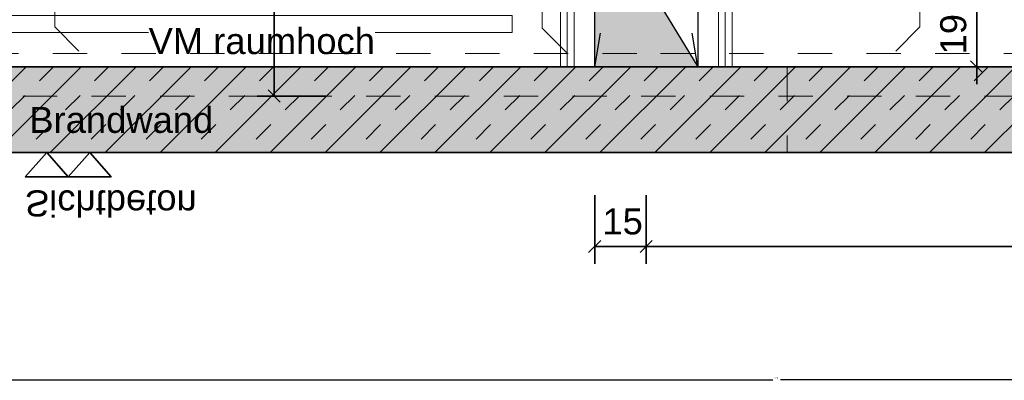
# Model space of a CAD drawing. Header units: metres. Extents: x -13 to 93, y -119 to 25.
# Tile 577 of 656: x 8.97 to 11.83, y -26.33 to -25.28. Entities that reach past the tile are written whole.
import ezdxf

# ---------------------------------------------------------------- set-up
doc = ezdxf.new("R2010")
doc.units = ezdxf.units.M
doc.header["$LTSCALE"] = 0.00508
doc.header["$PDMODE"] = 1
doc.header["$PDSIZE"] = -2
for name, pattern in [('STYLE_05', [0.19684, 0.069505, -0.127335]), ('STYLE_06', [1.0537, 0.590515, -0.19684, 0.069505, -0.19684]), ('STYLE_11', [0.393677, 0.196838, -0.196838]), ('STYLE_12', [0.20828, 0.069425, -0.138855])]:
    doc.linetypes.add(name, pattern=pattern)
doc.layers.get('0').update_dxf_attribs({"lineweight": 18})
for name, color, linetype, lineweight in [('3-4-0 Innenwände', 7, 'Continuous', 35), ('3-4-0-1 IW Beton', 7, 'Continuous', 35), ('3-4-2-2 NTragIW GK', 7, 'Continuous', 35), ('3-5-1-1 DeckenDurchb', 7, 'Continuous', 25), ('3-5-1-1 DeckenDurchb VED', 7, 'STYLE_11', 25), ('4-1-1 Abwasseranlgn', 7, 'Continuous', 25), ('Bemaßung', 7, 'Continuous', 18), ('Bemaßung-Höhenkoten', 7, 'Continuous', 18), ('Keine', 7, 'Continuous', 18), ('Plan-Achse', 1, 'STYLE_06', 18), ('Plan-Text-Hinweis', 7, 'Continuous', 13), ('Plan-Text-Kerne', 7, 'Continuous', 13)]:
    doc.layers.add(name, color=color, linetype=linetype, lineweight=lineweight)
doc.layers.get('0').freeze()
doc.styles.add('Arial', font='ARIAL.TTF')
doc.dimstyles.new('MTZ_200', dxfattribs={"dimtxt": 0.075762, "dimasz": 0.000706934, "dimexe": 0.001, "dimexo": 0.003, "dimgap": 0.0001, "dimtad": 1, "dimdec": 4, "dimzin": 11, "dimtxsty": 'Arial', "dimblk": 'VW_SLASH', "dimcen": 0, "dimdle": 0.001, "dimazin": 0, "dimtfac": 1, "dimtdec": 4, "dimtix": 1, "dimtmove": 0, "dimatfit": 0, "dimldrblk": 'VW_FILLEDARROW', "dimfxl": 0, "dimfrac": 2, "dimtolj": 1, "dimtzin": 11, "dimarcsym": 0})

# ---------------------------------------------------------------- blocks, each defined once
blk = doc.blocks.new('*U553')
at = {"layer": '3-5-1-1 DeckenDurchb VED'}
for p, q in [((2.99, -7.465), (3.29, -5.665)), ((3.29, -7.465), (2.99, -5.665))]:
    blk.add_line(p, q, dxfattribs=at)
blk.add_lwpolyline([(2.99, -5.665), (3.29, -5.665), (3.29, -7.465), (2.99, -7.465)], close=True, dxfattribs=at)
blk = doc.blocks.new('kern_DD_e0-e4_standard')
at = {"layer": '3-5-1-1 DeckenDurchb VED', "color": 7}
blk.add_blockref('*U553', (0, 0), dxfattribs=at)
blk = doc.blocks.new('*D378')
at = {"layer": 'Bemaßung', "color": 0, "linetype": 'Continuous', "lineweight": -2}
for p, q in [((1.1509, -6.73), (1.1509, -6.78)), ((1.3009, -6.78), (1.1009, -6.78)), ((1.1509, -6.78), (1.1509, -7.28)), ((1.3009, -7.28), (1.1009, -7.28)), ((1.1509, -7.28), (1.1509, -7.33))]:
    blk.add_line(p, q, dxfattribs=at)
at = {"layer": 'Bemaßung', "color": 0, "linetype": 'Continuous', "lineweight": 20}
for p, q in [((1.1685, -6.7977), (1.1332, -6.7623)), ((1.1332, -7.2623), (1.1685, -7.2977))]:
    blk.add_line(p, q, dxfattribs=at)
at = {"layer": 'Defpoints', "color": 0, "lineweight": 0}
for p in [(1.1509, -6.78), (1.9, -6.78), (1.9, -7.28)]:
    blk.add_point(p, dxfattribs=at)
at = {"color": 0, "linetype": 'Continuous', "lineweight": -2}
blk.add_wipeout([(1.1462, -7.0887), (1.1462, -6.9713), (1.0241, -6.9713), (1.0241, -7.0887)], dxfattribs=at).dxf.layer = 'Bemaßung'
at = {"layer": 'Bemaßung', "color": 0, "insert": (1.0447, -7.0887), "char_height": 0.07576, "attachment_point": 1, "rotation": 90, "line_spacing_factor": 0.967741, "style": 'Arial'}
blk.add_mtext('50', dxfattribs=at)
blk = doc.blocks.new('VW_FILLEDARROW')
at = {"color": 0, "lineweight": -2}
blk.add_solid([(0, 0), (0, 0), (0, 0)], dxfattribs=at)
blk = doc.blocks.new('VW_SLASH')
at = {"color": 0, "linetype": 'ByBlock', "lineweight": -2}
blk.add_line((0, 0), (-1, 0), dxfattribs=at)
at = {"color": 0, "linetype": 'ByBlock', "lineweight": 20}
blk.add_line((0, 0), (0, 0), dxfattribs=at)
blk = doc.blocks.new('*D390')
at = {"layer": 'Bemaßung', "color": 0, "linetype": 'Continuous', "lineweight": -2}
for p, q in [((2.665, -7.1018), (2.665, -6.9018)), ((2.7, -7.1018), (2.7, -6.9018)), ((2.665, -6.9518), (2.5465, -6.9518)), ((2.665, -6.9518), (2.7, -6.9518)), ((2.7, -6.9518), (2.8, -6.9518))]:
    blk.add_line(p, q, dxfattribs=at)
at = {"layer": 'Bemaßung', "color": 0, "linetype": 'Continuous', "lineweight": 20}
for p, q in [((2.6473, -6.9694), (2.6827, -6.9341)), ((2.7177, -6.9341), (2.6823, -6.9694))]:
    blk.add_line(p, q, dxfattribs=at)
at = {"layer": 'Defpoints', "color": 0, "lineweight": 0}
for p in [(2.7, -6.9518), (2.665, -7.325), (2.7, -7.35)]:
    blk.add_point(p, dxfattribs=at)
at = {"color": 0, "linetype": 'Continuous', "lineweight": -2}
blk.add_wipeout([(2.5465, -6.9471), (2.6051, -6.9471), (2.6051, -6.8251), (2.5465, -6.8251)], dxfattribs=at).dxf.layer = 'Bemaßung'
at = {"layer": 'Bemaßung', "color": 0, "insert": (2.5465, -6.8456), "char_height": 0.0758, "attachment_point": 1, "line_spacing_factor": 0.967741, "style": 'Arial'}
blk.add_mtext('3', dxfattribs=at)
at = {"color": 0, "linetype": 'Continuous', "lineweight": -2}
blk.add_wipeout([(2.6045, -6.8981), (2.6535, -6.8981), (2.6535, -6.7968), (2.6045, -6.7968)], dxfattribs=at).dxf.layer = 'Bemaßung'
at = {"layer": 'Bemaßung', "color": 0, "insert": (2.629, -6.814), "char_height": 0.0631, "attachment_point": 2, "line_spacing_factor": 0.967741, "style": 'Arial'}
blk.add_mtext('5', dxfattribs=at)
blk = doc.blocks.new('*D391')
at = {"layer": 'Bemaßung', "color": 0, "linetype": 'Continuous', "lineweight": -2}
for p, q in [((4.1019, -7.275), (4.1019, -7.225)), ((4.2519, -7.275), (4.0519, -7.275)), ((4.1019, -7.465), (4.1019, -7.275)), ((4.2519, -7.465), (4.0519, -7.465)), ((4.1019, -7.515), (4.1019, -7.465))]:
    blk.add_line(p, q, dxfattribs=at)
at = {"layer": 'Bemaßung', "color": 0, "linetype": 'Continuous', "lineweight": 20}
for p, q in [((4.1195, -7.2927), (4.0842, -7.2573)), ((4.0842, -7.4473), (4.1195, -7.4827))]:
    blk.add_line(p, q, dxfattribs=at)
at = {"layer": 'Defpoints', "color": 0, "lineweight": 0}
for p in [(5.6, -7.275), (4.1019, -7.465), (5.6, -7.465)]:
    blk.add_point(p, dxfattribs=at)
at = {"color": 0, "linetype": 'Continuous', "lineweight": -2}
blk.add_wipeout([(4.0972, -7.4287), (4.0972, -7.3113), (3.9751, -7.3113), (3.9751, -7.4287)], dxfattribs=at).dxf.layer = 'Bemaßung'
at = {"layer": 'Bemaßung', "color": 0, "insert": (3.9957, -7.4287), "char_height": 0.07576, "attachment_point": 1, "rotation": 90, "line_spacing_factor": 0.967741, "style": 'Arial'}
blk.add_mtext('19', dxfattribs=at)
blk = doc.blocks.new('*U395')
at = {"layer": '4-1-1 Abwasseranlgn', "color": 5, "linetype": 'STYLE_05', "lineweight": 13}
for p, q in [((2.837, -5.4727), (2.837, -7.3521)), ((3.9369, -7.3482), (3.9369, -7.2006)), ((1.4181, -7.3482), (1.4181, -7.2701)), ((1.4181, -7.3482), (1.4956, -7.4257)), ((2.837, -7.3521), (2.9106, -7.4257)), ((3.9369, -7.3482), (3.8594, -7.4257)), ((3.1125, -7.4257), (0.3875, -7.4257)), ((3.1812, -7.4257), (5.0144, -7.4257))]:
    blk.add_line(p, q, dxfattribs=at)
blk = doc.blocks.new('*U423')
at = {"layer": '3-5-1-1 DeckenDurchb', "linetype": 'Continuous', "lineweight": 0}
blk.add_hatch(color=19, dxfattribs=at).paths.add_polyline_path([(3.29, -7.465), (2.99, -7.465), (2.99, -5.675), (3.0963, -7.1454)])
at = {"layer": '3-5-1-1 DeckenDurchb'}
for points in [[(3.29, -7.465), (2.99, -7.465), (2.99, -5.675), (3.0963, -7.1454)], [(2.99, -5.675), (3.29, -5.675), (3.29, -7.465), (2.99, -7.465)]]:
    blk.add_lwpolyline(points, close=True, dxfattribs=at)
blk = doc.blocks.new('*D438')
at = {"layer": 'Bemaßung', "color": 0, "linetype": 'Continuous', "lineweight": -2}
for p, q in [((-0.5801, -4.19), (-0.5801, -4.14)), ((-0.4301, -4.19), (-0.6301, -4.19)), ((-0.5801, -7.55), (-0.5801, -4.19)), ((-0.4301, -7.55), (-0.6301, -7.55)), ((-0.5801, -7.6), (-0.5801, -7.55))]:
    blk.add_line(p, q, dxfattribs=at)
at = {"layer": 'Bemaßung', "color": 0, "linetype": 'Continuous', "lineweight": 20}
for p, q in [((-0.5625, -4.2077), (-0.5978, -4.1723)), ((-0.5978, -7.5323), (-0.5625, -7.5677))]:
    blk.add_line(p, q, dxfattribs=at)
at = {"layer": 'Defpoints', "color": 0, "lineweight": 0}
for p in [(3.6399, -4.19), (-0.5801, -7.55), (2.2072, -7.55)]:
    blk.add_point(p, dxfattribs=at)
at = {"layer": 'Bemaßung', "color": 0, "insert": (-0.6913, -5.8358), "char_height": 0.07576, "attachment_point": 1, "rotation": 90, "line_spacing_factor": 0.967741, "style": 'Arial'}
blk.add_mtext('3,36', dxfattribs=at)
blk = doc.blocks.new('*D440')
at = {"layer": 'Bemaßung', "color": 0, "linetype": 'Continuous', "lineweight": -2}
for p, q in [((2.99, -7.8387), (2.99, -8.0387)), ((3.14, -7.8387), (3.14, -8.0387)), ((3.04, -7.9887), (2.99, -7.9887)), ((2.99, -7.9887), (3.14, -7.9887)), ((3.14, -7.9887), (3.09, -7.9887))]:
    blk.add_line(p, q, dxfattribs=at)
at = {"layer": 'Bemaßung', "color": 0, "linetype": 'Continuous', "lineweight": 20}
for p, q in [((3.0077, -7.971), (2.9723, -8.0064)), ((3.1223, -8.0064), (3.1577, -7.971))]:
    blk.add_line(p, q, dxfattribs=at)
at = {"layer": 'Defpoints', "color": 0, "lineweight": 0}
for p in [(2.99, -5.665), (3.14, -5.665), (2.99, -7.9887)]:
    blk.add_point(p, dxfattribs=at)
at = {"layer": 'Bemaßung', "color": 0, "insert": (3.0124, -7.8775), "char_height": 0.07576, "attachment_point": 1, "line_spacing_factor": 0.967741, "style": 'Arial'}
blk.add_mtext('15', dxfattribs=at)
blk = doc.blocks.new('*D444')
at = {"layer": 'Bemaßung', "color": 0, "linetype": 'Continuous', "lineweight": -2}
for p, q in [((3.14, -7.8387), (3.14, -8.0387)), ((5.35, -7.8387), (5.35, -8.0387)), ((3.09, -7.9887), (3.14, -7.9887)), ((3.14, -7.9887), (5.35, -7.9887)), ((5.35, -7.9887), (5.4, -7.9887))]:
    blk.add_line(p, q, dxfattribs=at)
at = {"layer": 'Bemaßung', "color": 0, "linetype": 'Continuous', "lineweight": 20}
for p, q in [((3.1577, -7.971), (3.1223, -8.0064)), ((5.3323, -8.0064), (5.3677, -7.971))]:
    blk.add_line(p, q, dxfattribs=at)
at = {"layer": 'Defpoints', "color": 0, "lineweight": 0}
for p in [(5.35, -4.87), (3.14, -5.665), (3.14, -7.9887)]:
    blk.add_point(p, dxfattribs=at)
at = {"layer": 'Bemaßung', "color": 0, "insert": (4.2324, -7.8775), "char_height": 0.07576, "attachment_point": 1, "line_spacing_factor": 0.967741, "style": 'Arial'}
blk.add_mtext('2,21', dxfattribs=at)
blk = doc.blocks.new('*D445')
at = {"layer": 'Bemaßung', "color": 0, "linetype": 'Continuous', "lineweight": 20}
for p, q in [((2.0749, -6.5827), (2.0396, -6.5473)), ((2.0396, -7.5323), (2.0749, -7.5677))]:
    blk.add_line(p, q, dxfattribs=at)
at = {"layer": 'Bemaßung', "color": 0, "linetype": 'Continuous', "lineweight": -2}
for p, q in [((2.2072, -6.565), (2.0072, -6.565)), ((2.0572, -6.615), (2.0572, -6.565)), ((2.0572, -6.565), (2.0572, -7.55)), ((2.0572, -7.55), (2.0572, -7.5)), ((2.2072, -7.55), (2.0072, -7.55))]:
    blk.add_line(p, q, dxfattribs=at)
at = {"layer": 'Defpoints', "color": 0, "lineweight": 0}
for p in [(2.0572, -6.565), (3.29, -6.565), (3.11, -7.55)]:
    blk.add_point(p, dxfattribs=at)
at = {"layer": 'Bemaßung', "color": 0, "rotation": 90, "line_spacing_factor": 0.967741, "style": 'Arial'}
for s, insert, char_height, attachment_point in [('5', (1.9144, -7.0389), 0.0631, 2), ('98', (1.9461, -7.1806), 0.07576, 1)]:
    blk.add_mtext(s, dxfattribs=dict(at, insert=insert, char_height=char_height, attachment_point=attachment_point))
blk = doc.blocks.new('*U465')
at = {"layer": 'Plan-Text-Hinweis', "insert": (-0.0635, 0.1857), "char_height": 0.075762, "attachment_point": 1, "line_spacing_factor": 0.970546, "style": 'Arial'}
blk.add_mtext('{\\C7;\\lSichtbeton}', dxfattribs=at)
at = {"color": 7, "linetype": 'Continuous', "lineweight": 35}
blk.add_wipeout([(0.0625, 0.07), (0.125, 0), (0.1875, 0.07)], dxfattribs=at).dxf.layer = 'Bemaßung-Höhenkoten'
at = {"layer": 'Bemaßung-Höhenkoten', "color": 7, "linetype": 'Continuous', "lineweight": 35}
blk.add_lwpolyline([(0.0625, 0.07), (0.125, 0), (0.1875, 0.07)], close=True, dxfattribs=at)
at = {"color": 7, "linetype": 'Continuous', "lineweight": 35}
blk.add_wipeout([(-0.0625, 0.07), (0, 0), (0.0625, 0.07)], dxfattribs=at).dxf.layer = 'Bemaßung-Höhenkoten'
at = {"layer": 'Bemaßung-Höhenkoten', "color": 7, "linetype": 'Continuous', "lineweight": 35}
blk.add_lwpolyline([(-0.0625, 0.07), (0, 0), (0.0625, 0.07)], close=True, dxfattribs=at)
blk = doc.blocks.new('Sichtbeton')
at = {"layer": 'Keine', "color": 7}
blk.add_blockref('*U465', (0, 0), dxfattribs=at)
blk = doc.blocks.new('*D1194')
at = {"layer": 'Bemaßung', "color": 0, "lineweight": -2}
for p, q in [((0.23, -25.668), (0.23, -26.3285)), ((5.75, -25.9105), (5.75, -26.3285)), ((0.2293, -26.3275), (0.2286, -26.3275)), ((0.23, -26.3275), (5.75, -26.3275)), ((5.7507, -26.3275), (5.7514, -26.3275))]:
    blk.add_line(p, q, dxfattribs=at)
at = {"layer": 'Defpoints', "color": 0, "lineweight": 0}
for p in [(0.23, -25.665), (5.75, -25.9075), (5.75, -26.3275)]:
    blk.add_point(p, dxfattribs=at)
at = {"layer": 'Bemaßung', "color": 0, "lineweight": -2, "xscale": 0.00070693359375, "yscale": 0.00070693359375, "zscale": 0.00070693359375}
blk.add_blockref('VW_SLASH', (0.23, -26.3275), dxfattribs=at)
at = {"layer": 'Bemaßung', "color": 0, "lineweight": -2, "xscale": 0.00070693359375, "yscale": 0.00070693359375, "zscale": 0.00070693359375, "rotation": 180}
blk.add_blockref('VW_SLASH', (5.75, -26.3275), dxfattribs=at)
at = {"layer": 'Bemaßung', "color": 0, "insert": (12.32, -26.3175), "char_height": 0.00227, "attachment_point": 5, "style": 'Arial'}
blk.add_mtext('\\A1;276m', dxfattribs=at)
blk = doc.blocks.new('*D1208')
at = {"layer": 'Bemaßung', "color": 0, "lineweight": -2}
for p, q in [((13.345, -25.598), (13.345, -26.3285)), ((8.61, -25.663), (8.61, -26.3285)), ((8.6107, -26.3275), (11.159, -26.3275)), ((13.3443, -26.3275), (11.181, -26.3275))]:
    blk.add_line(p, q, dxfattribs=at)
at = {"layer": 'Defpoints', "color": 0, "lineweight": 0}
for p in [(13.345, -25.595), (8.61, -25.66), (8.61, -26.3275)]:
    blk.add_point(p, dxfattribs=at)
at = {"layer": 'Bemaßung', "color": 0, "lineweight": -2, "xscale": 0.00070693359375, "yscale": 0.00070693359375, "zscale": 0.00070693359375, "rotation": 180}
blk.add_blockref('VW_SLASH', (8.61, -26.3275), dxfattribs=at)
at = {"layer": 'Bemaßung', "color": 0, "lineweight": -2, "xscale": 0.00070693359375, "yscale": 0.00070693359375, "zscale": 0.00070693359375}
blk.add_blockref('VW_SLASH', (13.345, -26.3275), dxfattribs=at)
at = {"layer": 'Bemaßung', "color": 0, "insert": (11.17, -26.3225), "char_height": 0.002273, "attachment_point": 5, "style": 'Arial'}
blk.add_mtext('\\A1;236,75m', dxfattribs=at)
blk = doc.blocks.new('kern_d-gross+h-normal (2D)')
at = {"layer": '3-4-0-1 IW Beton', "linetype": 'Continuous', "lineweight": 0}
blk.add_hatch(color=255, dxfattribs=at).paths.add_polyline_path([(5.86500338, -7.645), (5.69500338, -7.645), (5.69500338, -7.715), (0.96, -7.715), (0.96, -7.71), (-0.4, -7.71), (-0.4, -7.385), (-0.3, -7.385), (-0.3, -5.565), (-0.05, -5.565), (-0.05, -7.465), (5.86500338, -7.465)])
at = {"layer": '3-4-0-1 IW Beton', "linetype": 'Continuous', "lineweight": 13}
h = blk.add_hatch(dxfattribs=at)
h.set_pattern_fill('STAHLBETON_1_50', style=0, pattern_type=2)
h.set_pattern_definition([(45, (0, 0), (0.16, 0), []), (45, (0.08, 0), (0.16, 0), [0.06, -0.06])])
h.paths.add_polyline_path([(5.86500338, -7.645), (5.69500338, -7.645), (5.69500338, -7.715), (0.96, -7.715), (0.96, -7.71), (-0.4, -7.71), (-0.4, -7.385), (-0.3, -7.385), (-0.3, -5.565), (-0.05, -5.565), (-0.05, -7.465), (5.86500338, -7.465)])
at = {"layer": '3-4-0 Innenwände', "color": 7, "linetype": 'STYLE_12', "lineweight": 18}
blk.add_line((3.55, -7.465), (3.55, -7.715), dxfattribs=at)
at = {"layer": '3-4-0-1 IW Beton', "linetype": 'Continuous'}
blk.add_lwpolyline([(5.86500338, -7.645), (5.69500338, -7.645), (5.69500338, -7.715), (0.96, -7.715), (0.96, -7.71), (-0.4, -7.71), (-0.4, -7.385), (-0.3, -7.385), (-0.3, -5.565), (-0.05, -5.565), (-0.05, -7.465), (5.86500338, -7.465)], close=True, dxfattribs=at)
at = {"layer": '3-4-2-2 NTragIW GK', "color": 7, "linetype": 'Continuous', "lineweight": 18}
for points in [[(2.93, -7.465), (2.93, -5.575), (2.91, -5.575), (2.91, -7.465)], [(2.91, -7.465), (2.91, -5.6), (2.89, -5.6), (2.89, -7.465)], [(3.35, -7.465), (3.35, -5.615), (3.37, -5.615), (3.37, -7.465)], [(3.37, -7.465), (3.37, -5.595), (3.39, -5.595), (3.39, -7.465)], [(2.93, -7.465), (2.93, -5.665), (2.99, -5.665), (2.99, -7.465)], [(3.35, -7.465), (3.35, -5.665), (3.29, -5.665), (3.29, -7.465)], [(-0.05, -7.315), (2.75, -7.315), (2.75, -7.365), (-0.05, -7.365)]]:
    blk.add_lwpolyline(points, close=True, dxfattribs=at)
at = {"layer": '3-5-1-1 DeckenDurchb', "color": 7}
blk.add_blockref('*U423', (0, 0), dxfattribs=at)
at = {"layer": 'Bemaßung', "color": 7, "linetype": 'Continuous', "lineweight": 18}
dim = blk.add_linear_dim(base=(2.99, -7.98867714), p1=(3.14, -5.665), p2=(2.99, -5.665), dimstyle='MTZ_200', override={"dimtxt": 0.001515, "dimgap": 0.01, "dimdec": 3, "dimlfac": 50, "dimpost": '<>m', "dimtxsty": 'Arial', "dimtmove": 2}, dxfattribs=at)
dim.commit()
dim.dimension.update_dxf_attribs({"geometry": '*D440', "text_midpoint": (2.90888823, -7.97867714), "dimtype": 160})
for base, p1, p2, picture, middle in [((1.15085417, -6.78), (1.9, -7.28), (1.9, -6.78), '*D378', (1.15085417, -7.03)), ((4.10185497, -7.465), (5.6, -7.275), (5.6, -7.465), '*D391', (4.10185497, -7.37))]:
    dim = blk.add_linear_dim(base=base, p1=p1, p2=p2, angle=90, dimstyle='MTZ_200', override={"dimtxt": 0.001515, "dimgap": 0.005, "dimdec": 3, "dimlfac": 50, "dimpost": '<>m', "dimtxsty": 'Arial', "dimtmove": 2}, dxfattribs=at)
    dim.commit()
    dim.dimension.update_dxf_attribs({"geometry": picture, "text_midpoint": middle})
dim = blk.add_linear_dim(base=(2.7, -6.95177203), p1=(2.665, -7.325), p2=(2.7, -7.35), dimstyle='MTZ_200', override={"dimtxt": 0.001515, "dimgap": 0.005, "dimdec": 3, "dimlfac": 50, "dimpost": '<>m', "dimtxsty": 'Arial', "dimtix": 0, "dimtmove": 2}, dxfattribs=at)
dim.commit()
dim.dimension.update_dxf_attribs({"geometry": '*D390', "text_midpoint": (2.65322284, -6.94677203), "dimtype": 160})
dim = blk.add_linear_dim(base=(3.14, -7.9886771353), p1=(5.35, -4.87), p2=(3.14, -5.665), dimstyle='MTZ_200', override={"dimtxt": 0.001515, "dimgap": 0.01, "dimdec": 8, "dimlfac": 50, "dimpost": '<>m', "dimtxsty": 'Arial', "dimtmove": 2}, dxfattribs=at)
dim.commit()
dim.dimension.update_dxf_attribs({"geometry": '*D444', "text_midpoint": (4.3350467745, -7.9786771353), "dimtype": 160})
at = {"color": 7, "linetype": 'Continuous', "lineweight": 18}
blk.add_wipeout([(1.69151164, -7.45382106), (2.35014775, -7.45382106), (2.35014775, -7.33175995), (1.69151164, -7.33175995)], dxfattribs=at).dxf.layer = 'Plan-Text-Kerne'
at = {"layer": '4-1-1 Abwasseranlgn', "color": 7}
blk.add_blockref('*U395', (0, 0), dxfattribs=at)
at = {"layer": 'Plan-Text-Kerne', "color": 7, "insert": (1.69151164, -7.35195324), "char_height": 0.0757622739, "attachment_point": 1, "line_spacing_factor": 0.970546, "style": 'Arial'}
blk.add_mtext('VM raumhoch', dxfattribs=at)
at = {"layer": 'Bemaßung', "color": 7, "linetype": 'Continuous', "lineweight": 18}
for base, p1, p2, override, picture, middle in [((-0.58014648, -7.55), (3.63985352, -4.19), (2.20724185, -7.55), {"dimtxt": 0.001515, "dimgap": 0.01, "dimdec": 3, "dimlfac": 50, "dimpost": '<>m', "dimtxsty": 'Arial', "dimtmove": 2}, '*D438', (-0.59014648, -5.73309631)), ((2.0572418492, -6.565), (3.11, -7.55), (3.29, -6.565), {"dimtxt": 0.001515, "dimgap": 0.01, "dimdec": 8, "dimlfac": 50, "dimpost": '<>m', "dimtxsty": 'Arial', "dimtmove": 2}, '*D445', (2.0472418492, -6.0323660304))]:
    dim = blk.add_linear_dim(base=base, p1=p1, p2=p2, angle=90, dimstyle='MTZ_200', override=override, dxfattribs=at)
    dim.commit()
    dim.dimension.update_dxf_attribs({"geometry": picture, "text_midpoint": middle, "dimtype": 160})

msp = doc.modelspace()

# ---------------------------------------------------------------- block references
at = {"layer": '3-4-0 Innenwände', "color": 7}
msp.add_blockref('kern_DD_e0-e4_standard', (7.65, -17.95), dxfattribs=at)

# ---------------------------------------------------------------- next in the draw order: block references
at = {"layer": '3-4-0 Innenwände', "color": 6}
msp.add_blockref('kern_d-gross+h-normal (2D)', (7.65, -17.95), dxfattribs=at)

# ---------------------------------------------------------------- next in the draw order: linework, layer by layer
at = {"layer": 'Plan-Achse'}
msp.add_line((-9.42493716, -25.5), (50.475, -25.5), dxfattribs=at)

# ---------------------------------------------------------------- next in the draw order: block references
at = {"layer": 'Plan-Text-Hinweis', "color": 7, "xscale": -1, "rotation": 180}
msp.add_blockref('Sichtbeton', (9.045, -25.665), dxfattribs=at)

# ---------------------------------------------------------------- next in the draw order: texts
at = {"layer": 'Plan-Text-Hinweis', "insert": (8.9943729, -25.53160974), "char_height": 0.0757622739, "attachment_point": 1, "line_spacing_factor": 0.967741, "style": 'Arial'}
msp.add_mtext('{\\C7;\\lBrandwand}', dxfattribs=at)

# ---------------------------------------------------------------- next in the draw order: dimensions: what is measured, and where the dimension line sits
at = {"layer": 'Bemaßung'}
for base, p1, p2, override, picture, middle in [((8.61, -26.3275130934), (13.345, -25.5950158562), (8.61, -25.66), {"dimtxt": 0.002273, "dimgap": 0.005, "dimdec": 8, "dimlfac": 50, "dimpost": '<>m', "dimtxsty": 'Arial', "dimtmove": 2}, '*D1208', (11.169998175, -26.3225130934)), ((5.75, -26.3275130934), (0.23, -25.665), (5.75, -25.9075130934), {"dimtxt": 0.002273, "dimgap": 0.01, "dimdec": 8, "dimlfac": 50, "dimpost": '<>m', "dimtxsty": 'Arial', "dimtix": 0, "dimtmove": 2}, '*D1194', (12.32, -26.3175130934))]:
    dim = msp.add_linear_dim(base=base, p1=p1, p2=p2, dimstyle='MTZ_200', override=override, dxfattribs=at)
    dim.commit()
    dim.dimension.update_dxf_attribs({"geometry": picture, "text_midpoint": middle, "dimtype": 160})

doc.saveas('drawing.dxf')
